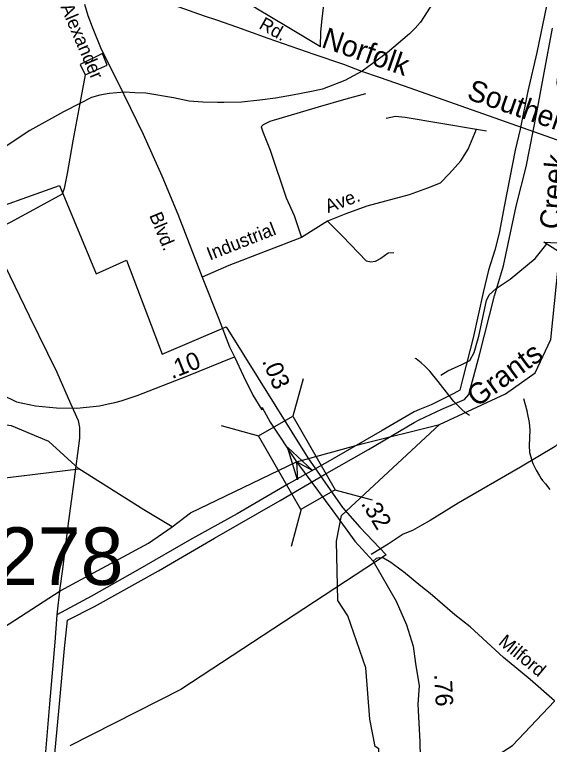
# Model space of a CAD drawing. Extents: x 1473865 to 1648260, y 639067 to 773536.
# Drawn here: x 1551751 to 1555561, y 701811 to 707013 of the extents above; entities that cross this region are included whole.
import ezdxf

# ---------------------------------------------------------------- set-up
doc = ezdxf.new("R2010")
doc.units = 0
for name, color, linetype in [('Exist Boundary Political City Limit New', 7, 'Continuous'), ('Exist Hydrographic Creek Single Shore', 7, 'Continuous'), ('Exist Hydrographic Creek Single Shore Label', 7, 'Continuous'), ('Exist Hydrographic Misc Water Feature', 7, 'Continuous'), ('Exist Railroad Mainline', 7, 'Continuous'), ('Exist Railroad Mainline Label', 7, 'Continuous'), ('Exist Road Non-System Primary Historical Abandoned', 7, 'Continuous'), ('Exist Road Non-System Primary Historical Abandoned Label', 7, 'Continuous'), ('Exist Road Non-System Type 51', 7, 'Continuous'), ('Exist Road Non-System Type 51 Label', 7, 'Continuous'), ('Exist Road Primary US Label', 7, 'Continuous'), ('Exist Road Primary US Mileage Hundredths English Label', 7, 'Continuous'), ('Exist Road Primary US Structure Standard Bridge CELL', 7, 'Continuous'), ('Exist Road Primary US UnDivided 4 Lane Attributed', 7, 'Continuous'), ('Exist Road Secondary Mileage Hundredths English Label', 7, 'Continuous'), ('Exist Road Secondary Structure Standard Bridge Attributed CELL', 7, 'Continuous'), ('Exist Road Secondary Structure Standard Bridge Number Label', 7, 'Continuous'), ('Exist Road Secondary Type 51 Attributed', 7, 'Continuous'), ('Exist Utilities Electrical Transmission Line', 7, 'Continuous'), ('Map Preparation Boundary City Limit Buffer Line', 7, 'Continuous')]:
    doc.layers.add(name, color=color, linetype=linetype)

msp = doc.modelspace()

# ---------------------------------------------------------------- linework, layer by layer
at = {"layer": 'Exist Boundary Political City Limit New'}
msp.add_lwpolyline([(1547693.1, 709025.8), (1549554.9, 708358.6), (1549297.5, 707559.1), (1549400.4, 707064.5), (1549470.4, 706660.7), (1549676.4, 705953.6), (1549718.1, 705834.5), (1550946.1, 706501.2), (1551058.1, 706190.8), (1551129, 706056.8), (1551259.6, 706109.1), (1551443.1, 705572.4), (1552069.6, 705795.3), (1552332.2, 705166.5), (1552548.1, 705262), (1552801.1, 704592.5), (1553258.4, 704788.6), (1553840.1, 703854.8), (1554086, 703499.2), (1554211, 703358.7), (1554396.9, 703162.6), (1552934.2, 702203.7), (1552144.8, 701801.3)], dxfattribs=at)
at = {"layer": 'Exist Hydrographic Creek Single Shore'}
for points in [[(1554778, 704092.7), (1555248.9, 704309.5), (1555459.9, 704459.5), (1555570.8, 704696.9), (1555636.1, 705350), (1555678.8, 705773.3), (1555696.5, 706092.3), (1555616.8, 706526.6), (1555642.9, 706763.4), (1555662.9, 706989.5), (1555919.3, 708346.2), (1556020.8, 708530.5), (1556412, 708690), (1556475.6, 708906.6), (1556456.5, 709076.5), (1556541.4, 709206.1), (1556765, 709383.1), (1556895.6, 709656.9), (1556984.1, 710383.4), (1557334.3, 710808.7), (1557573.9, 710827.4), (1557761.8, 710902)], [(1552207.4, 703775.3), (1551994.2, 703971.4), (1551729.8, 704081.9), (1551346.9, 704129), (1551065.8, 704259.4), (1550646.8, 704697.9), (1550443.8, 705010.6), (1550008.8, 705436.2), (1549623, 705903.8), (1549574.1, 706095.9), (1549473.8, 706418.7), (1549367.8, 706594.7), (1548769.8, 707214.1), (1548152.8, 707738.6), (1547582.8, 708098.1), (1547152.8, 708323.4), (1546708.8, 708680.4), (1546270.8, 708935.3), (1545845.1, 709096.9), (1545351.7, 709277.2), (1545104.9, 709637.8), (1544640, 709834.3), (1544027.7, 710119.6)], [(1552872.6, 703362.1), (1553003.8, 703462), (1553758.6, 703826.6), (1554223.7, 703954.4), (1554778, 704092.7)], [(1545774.7, 702324.6), (1546300.7, 702376.3), (1547326.7, 702917), (1548559.8, 703456.6), (1549062.8, 703590.9), (1549938, 703574.6), (1550727.2, 703589.9), (1551389.1, 703676.6), (1552207.4, 703775.3)], [(1552872.6, 703362.1), (1552671, 703484.4), (1552207.4, 703775.3)], [(1549480.6, 697580.8), (1549793.8, 697872), (1550147.2, 698241.1), (1550986.6, 699246.4), (1551359.8, 699677.7), (1551626.8, 699947), (1551766, 700213.9), (1551714.1, 700434.1), (1551633.7, 700656.9), (1551609.7, 700690.2), (1551602.8, 700792.1), (1551435.8, 701278), (1551254.8, 701980.9), (1551259.8, 702272.9), (1551387.8, 702460.7), (1552074.3, 702905.5), (1552703.6, 703245.9), (1552872.6, 703362.1)]]:
    msp.add_lwpolyline(points, dxfattribs=at)
at = {"layer": 'Exist Hydrographic Misc Water Feature'}
for points in [[(1554991.7, 704155.5), (1554962.5, 704174.1), (1554935, 704200.1), (1554880.2, 704255.4), (1554845, 704300.4), (1554767.2, 704398), (1554708.8, 704471.4), (1554673.4, 704506.6), (1554646.1, 704530.1), (1554610.7, 704559.5), (1554603.4, 704563)], [(1555375.1, 704276.6), (1555399, 704192.4), (1555402.8, 704175.9), (1555417.1, 704105), (1555420, 704051.7), (1555416.9, 703941.8), (1555418.6, 703891.7), (1555442.9, 703814.8), (1555465.9, 703766.8), (1555488.9, 703726.1), (1555500.7, 703709.4), (1555512.5, 703693.6), (1555533.7, 703669.4), (1555562.8, 703628.6)], [(1554530.3, 699737.8), (1554414.8, 699862.2), (1554365.8, 699987.9), (1554311.8, 701298.7), (1554347.8, 701439.1), (1554344.8, 701780.6), (1554319.8, 701797.5), (1554280.8, 701992), (1554253.9, 702356.8), (1554125.8, 702727.1), (1554052.8, 702836.8), (1554042.9, 703260.5), (1554078.9, 703443.6), (1554778, 704092.7)]]:
    msp.add_lwpolyline(points, dxfattribs=at)
at = {"layer": 'Exist Railroad Mainline'}
for points in [[(1551836.2, 707462.2), (1552196, 707323.2), (1552521.6, 707208.7), (1552713.1, 707139.8), (1552919.8, 707069.4), (1553101.8, 707005.4), (1553188.8, 706975.3), (1553332.7, 706925.6)], [(1553332.7, 706925.6), (1553555.4, 706845.4), (1553882.7, 706730.6), (1554092.9, 706659), (1554223.1, 706611.3), (1554348.1, 706566.8), (1554517.8, 706507.7), (1555696.5, 706092.3)]]:
    msp.add_lwpolyline(points, dxfattribs=at)
at = {"layer": 'Exist Road Non-System Primary Historical Abandoned'}
msp.add_lwpolyline([(1553928.9, 706782.8), (1553693, 706926.4), (1553481.1, 707053.1), (1553020.8, 707339.3), (1552883.2, 707426.1), (1552803.4, 707479), (1552754.5, 707508.9), (1552724.6, 707519.8), (1552689.7, 707517.9), (1552598.4, 707504.9), (1552525.6, 707491.9), (1552393, 707461), (1552302.2, 707436.1), (1552172.1, 707429.7)], dxfattribs=at)
at = {"layer": 'Exist Road Non-System Type 51'}
for p, q in [((1555041.2, 706197.5), (1555111.5, 706185.8)), ((1553979.1, 705541), (1553794, 705425.6))]:
    msp.add_line(p, q, dxfattribs=at)
for points in [[(1553928.9, 706782.8), (1553931.2, 706889.8), (1553942.2, 706982.5), (1553959.9, 707148), (1553973.1, 707300.3), (1553972.4, 707458.7)], [(1554250.2, 706447.5), (1554111.4, 706410.2), (1553913.8, 706353.5), (1553569.8, 706251.8), (1553521.6, 706228.5), (1553507.3, 706214.6), (1553518.7, 706176.6), (1553570.7, 706047.7), (1553685.7, 705707.6), (1553741.8, 705580.6), (1553794, 705425.6)], [(1554396.8, 706276.3), (1554464.8, 706289.2), (1554533.5, 706282.3), (1555041.2, 706197.5)], [(1554782.6, 705811.8), (1554849.1, 705881.6), (1554929.6, 705970), (1554982.9, 706053.7), (1555041.2, 706197.5)], [(1554782.6, 705811.8), (1554691.6, 705776.8), (1554560.7, 705728.5), (1554260.8, 705648.7), (1554110, 705592.9), (1553979.1, 705541)], [(1554451.8, 705315.5), (1554411.7, 705312.1), (1554359.1, 705274.9), (1554318.9, 705253.6), (1554288.7, 705248), (1554256.9, 705256.4), (1554085.6, 705435.2), (1553979.1, 705541)], [(1553794, 705425.6), (1553277.4, 705225.1), (1553087.1, 705141.2)], [(1554787.9, 704443.7), (1554836.3, 704475), (1554937.1, 704519.5), (1554993.5, 704548.6), (1555024.4, 704604.2), (1555058, 704721.8), (1555111.8, 704975), (1555130.4, 705014.9), (1555180.9, 705060.1), (1555280.1, 705126.7), (1555460.2, 705274.1), (1555543.6, 705382.7)], [(1556380.5, 705104.4), (1556286.5, 704983.7), (1556147.1, 704757.6), (1555852.3, 704289.9), (1555743.4, 704101.4), (1555659.7, 703986.7), (1555601, 703935.4), (1555354.7, 703787.1), (1554910.9, 703531.6), (1554710.9, 703408.4), (1554650.8, 703373.9), (1554585.2, 703336.3), (1554519.6, 703310.7), (1554412.2, 703238.4), (1554289.9, 703164.1)], [(1555597.4, 702120.4), (1555596.7, 702121), (1555424.5, 702273.4), (1555234.6, 702430.1), (1554995.3, 702649.4), (1554886.4, 702734.9), (1554710.4, 702887.3), (1554645.7, 702939.9), (1554521.3, 703041), (1554514.4, 703045.5), (1554431, 703107), (1554378.6, 703138.9), (1554347.6, 703142.3), (1554325.7, 703136.7), (1554305.3, 703117.1)], [(1554668.2, 701604.6), (1554882.3, 701610.2), (1555064.1, 701654.8), (1555296.8, 701802.9), (1555597.4, 702120.4)]]:
    msp.add_lwpolyline(points, dxfattribs=at)
at = {"layer": 'Exist Road Primary US Structure Standard Bridge CELL'}
for p, q in [((1553805.5, 704417.9), (1553733.2, 704151.6)), ((1553221.9, 704083.5), (1553488.2, 704011.2)), ((1554032.5, 703626.4), (1554298.9, 703554.1)), ((1553793.1, 703489.3), (1553720.7, 703222.9))]:
    msp.add_line(p, q, dxfattribs=at)
msp.add_lwpolyline([(1553733.2, 704151.6), (1554033.7, 703627.1), (1553788.7, 703486.7), (1553488.2, 704011.2)], close=True, dxfattribs=at)
at = {"layer": 'Exist Road Primary US UnDivided 4 Lane Attributed'}
for points in [[(1552248.8, 707087.9), (1552271.8, 707007.1), (1552302.5, 706925.3), (1552366.9, 706767.7), (1552479.5, 706545.7), (1552576.1, 706347.3), (1552666.2, 706161.1), (1552799.6, 705864.5), (1552913.7, 705590.3), (1553087.1, 705141.2), (1553204.2, 704848.7), (1553282.5, 704646.1), (1553316.2, 704573.5)], [(1553316.2, 704573.5), (1553381.9, 704436.1), (1553448.7, 704300.4), (1553511.1, 704196), (1553513.2, 704212.9), (1553571.4, 704107.5), (1553758.6, 703826.6)], [(1553758.6, 703826.6), (1554017, 703476), (1554173.7, 703260.3), (1554305.3, 703117.1), (1554470.1, 702831.8), (1554542.4, 702662.9), (1554590.6, 702511.3), (1554607.8, 702387.3), (1554631.9, 702228.8), (1554624.2, 702097.7), (1554637.1, 701830), (1554642.4, 701614.3), (1554652.8, 701365.7), (1554667.9, 701092.6), (1554676, 700809.7), (1554693, 700283.5), (1554671, 700142.5), (1554622.5, 699954.4), (1554572.9, 699832), (1554533.3, 699713.7), (1554478.3, 699569.9), (1554372.2, 699298.7), (1554348.7, 699217.8)]]:
    msp.add_lwpolyline(points, dxfattribs=at)
at = {"layer": 'Exist Road Secondary Structure Standard Bridge Attributed CELL'}
for points in [[(1555725.9, 705259.8), (1555520.7, 705391.6), (1555764.3, 705380.1), (1555636.9, 705354.5)], [(1553765.3, 703696.8), (1553694, 703929.9), (1553872.3, 703763.7), (1553758.6, 703826.6)]]:
    msp.add_lwpolyline(points, close=True, dxfattribs=at)
at = {"layer": 'Exist Road Secondary Type 51 Attributed'}
msp.add_lwpolyline([(1551657, 704305), (1551765.4, 704254.3), (1551900.5, 704225.7), (1552048.8, 704209.3), (1552193.1, 704207.7), (1552356.7, 704225.7), (1552418.1, 704238), (1552464.6, 704248.2), (1552510.2, 704259.5), (1552624.2, 704297.3), (1552976.6, 704435.4), (1553316.2, 704573.5)], dxfattribs=at)
at = {"layer": 'Exist Utilities Electrical Transmission Line'}
msp.add_line((1552254.5, 706584.3), (1552215, 706380.8), dxfattribs=at)
for points in [[(1554776.1, 707167.9), (1554641.2, 706960.5), (1554640.2, 706959), (1554638.9, 706957.6), (1554605.3, 706917.9), (1554564, 706876.4), (1554405.6, 706741.2), (1554227.4, 706610.1), (1554104.2, 706544.1), (1553945.1, 706482.9), (1553864.9, 706466.3), (1553730.3, 706438.6), (1553610, 706418.6), (1553497.7, 706402.5), (1553367.5, 706388.7), (1553241.4, 706387.1), (1553195.4, 706385.8), (1553091.4, 706389.5), (1552995.5, 706397.2), (1552883.9, 706419.1), (1552686.3, 706452.7), (1552608.3, 706456.1), (1552532.6, 706461.2), (1552424.3, 706451.2), (1552358.1, 706440.3), (1552299.7, 706423.3), (1552215, 706380.8)], [(1555539.9, 707077), (1555470.1, 706743.1), (1555407.9, 706468.8), (1555351.8, 706196.4), (1555317.3, 706047.4), (1555241.6, 705657.4), (1555201.7, 705454.5), (1555172, 705333.4), (1555127.7, 705190.6), (1555089.1, 705031.7), (1555017.4, 704709.8), (1554944.9, 704421.7), (1554922.4, 704336.4), (1554879.6, 704311.6), (1554717.2, 704232.4), (1554634.1, 704198.4), (1554597.9, 704181.8), (1554370.4, 704049.9), (1553982.5, 703826.4), (1553701.7, 703669.2), (1553336, 703455.3), (1553013.1, 703276.7), (1552627.2, 703053.4), (1552297.9, 702868.9), (1552051.6, 702735)], [(1552022.4, 701592.8), (1552068.5, 702074.4), (1552105.6, 702494), (1552127.1, 702697.7), (1552318.8, 702794.5), (1552775.2, 703048.8), (1553175.1, 703282), (1553641.7, 703550.2), (1553958.8, 703734.6), (1554272, 703913.4), (1554597.2, 704107), (1554633.5, 704125.1), (1554794.2, 704200.3), (1554956.4, 704269.4), (1554987.4, 704306.4), (1555061.9, 704588.5), (1555168.5, 705009.3), (1555232.8, 705221.5), (1555323.5, 705648.9), (1555395.8, 705929), (1555471.2, 706314.8), (1555523.8, 706597.3), (1555583.3, 706917.7)], [(1552254.5, 706584.3), (1552409.6, 706653.6), (1552377, 706736.3), (1552217.8, 706656.9), (1552254.5, 706584.3)], [(1552215, 706380.8), (1552098.1, 706320.7), (1551859.7, 706186.9), (1551574.6, 705999.5), (1551390.4, 705876.8), (1551350.1, 705851.4), (1551289.1, 705806.4), (1551204.2, 705741.9), (1551072, 705618.1), (1550841.7, 705373.8), (1550682.7, 705186.5), (1550531.5, 705004.9), (1550384.8, 704841.3), (1550283.2, 704747.1), (1550102.6, 704594.1), (1549937.8, 704440.8), (1549775.1, 704281.6), (1549608.1, 704106.2), (1549408.9, 703913.6), (1549160.8, 703675.9), (1548921, 703455.8), (1548642.4, 703182.5), (1548427, 702979.9)], [(1552215, 706380.8), (1552164.6, 706113.5), (1552124.6, 705880), (1552104.9, 705774.3), (1552090.1, 705734.4), (1551912.4, 705635.5), (1551718.6, 705530.8), (1551575.5, 705461.2), (1551683.5, 705221.1), (1551853.4, 704865.9), (1552050.8, 704464.3), (1552148.9, 704242.4), (1552202.9, 704119.5), (1552214.1, 704071.2), (1552212.9, 703993.2), (1552173.7, 703685.6), (1552130.3, 703370.2), (1552091, 703060.6), (1552072.9, 702924.9), (1552051.6, 702735)], [(1552051.6, 702735), (1552036.3, 702539.2), (1551999, 702099.6), (1551961.4, 701643.9), (1551923.8, 701200.2), (1551895.5, 700828.4), (1551860.4, 700398.7), (1551832.7, 700071.1), (1551807.2, 699855.3)]]:
    msp.add_lwpolyline(points, dxfattribs=at)
at = {"layer": 'Map Preparation Boundary City Limit Buffer Line'}
msp.add_lwpolyline([(1547693.1, 709025.8), (1549554.9, 708358.6), (1549297.5, 707559.1), (1549400.4, 707064.5), (1549470.4, 706660.7), (1549676.4, 705953.6), (1549718.1, 705834.5), (1550946.1, 706501.2), (1551058.1, 706190.8), (1551129, 706056.8), (1551259.6, 706109.1), (1551443.1, 705572.4), (1552069.6, 705795.3), (1552332.2, 705166.5), (1552548.1, 705262), (1552801.1, 704592.5), (1553258.4, 704788.6), (1553840.1, 703854.8), (1554086, 703499.2), (1554211, 703358.7), (1554396.9, 703162.6), (1552934.2, 702203.7), (1552144.8, 701801.3)], dxfattribs=at)

# ---------------------------------------------------------------- texts
at = {"layer": 'Exist Hydrographic Creek Single Shore Label'}
for s, rotation, p in [('Creek', 85.3121, (1555639.9, 705478.4)), ('Grants', 36.4153, (1555043, 704210.3))]:
    msp.add_text(s, height=150, rotation=rotation, dxfattribs=at).set_placement(p)
at = {"layer": 'Exist Railroad Mainline Label'}
for s, p in [('Norfolk', (1553929.2, 706784.1)), ('Southern', (1554965.4, 706414))]:
    msp.add_text(s, height=150, rotation=340.7244, dxfattribs=at).set_placement(p)
at = {"layer": 'Exist Road Non-System Primary Historical Abandoned Label'}
msp.add_text('Rd.', height=95, rotation=330.4739, dxfattribs=at).set_placement((1553484.9, 706918.3))
at = {"layer": 'Exist Road Non-System Type 51 Label'}
for s, rotation, p in [('Ave.', 20.3, (1553982.8, 705598.4)), ('Industrial', 21.4809, (1553141.8, 705259.6)), ('Milford', 320.4723, (1555191.2, 702529.7))]:
    msp.add_text(s, height=95, rotation=rotation, dxfattribs=at).set_placement(p)
at = {"layer": 'Exist Road Primary US Label'}
for s, rotation, p in [('Alexander', 293.1507, (1552075.8, 707068.7)), ('Blvd.', 292.4228, (1552708.4, 705582.5))]:
    msp.add_text(s, height=95, rotation=rotation, dxfattribs=at).set_placement(p)
at = {"layer": 'Exist Road Primary US Mileage Hundredths English Label'}
for s, rotation, p in [('.03', 293.0848, (1553511.8, 704544.2)), ('.32', 301.424, (1554215.1, 703528.5)), ('.76', 273.0246, (1554739.8, 702311))]:
    msp.add_text(s, height=125, rotation=rotation, dxfattribs=at).set_placement(p)
at = {"layer": 'Exist Road Secondary Mileage Hundredths English Label'}
msp.add_text('.10', height=125, rotation=21.7499, dxfattribs=at).set_placement((1552871.9, 704414.6))
at = {"layer": 'Exist Road Secondary Structure Standard Bridge Number Label'}
msp.add_text('278', height=410.1, dxfattribs=at).set_placement((1551611.4, 702948.2))

doc.saveas('drawing.dxf')
